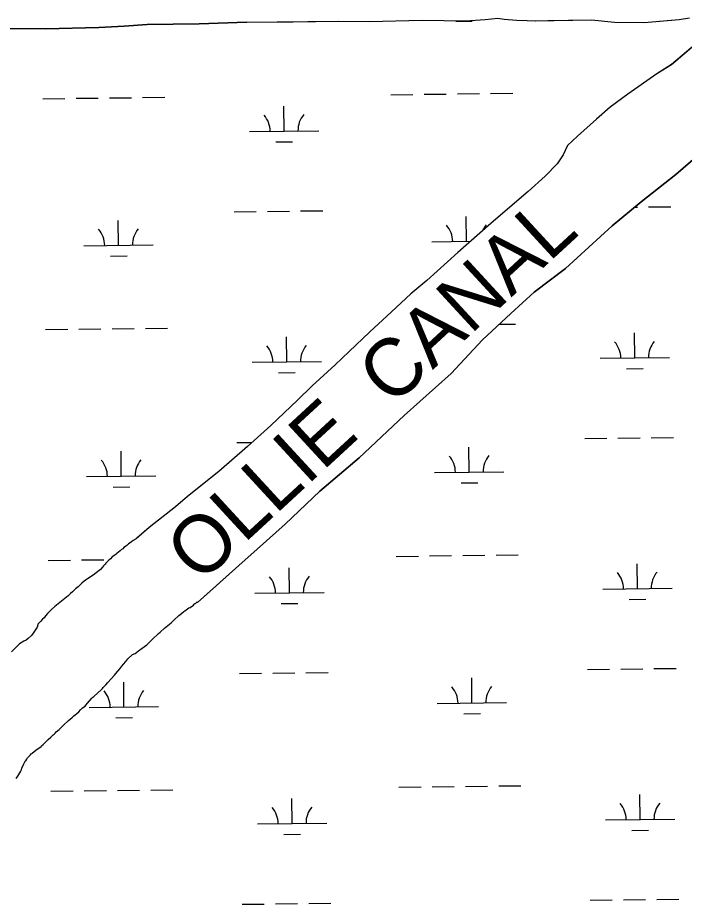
# Model space of a CAD drawing. Extents: x 3684037 to 3722149, y 433263 to 459021.
# Drawn here: x 3691129 to 3692090, y 447359 to 448637 of the extents above; entities that cross this region are included whole.
import ezdxf

# ---------------------------------------------------------------- set-up
doc = ezdxf.new("R2010")
doc.units = 0
for name, color, linetype in [('V-RIVR-IDEN', 7, 'Continuous'), ('V-TOPO-SHOR', 7, 'Continuous'), ('V-WETL-SWMP', 7, 'Continuous')]:
    doc.layers.add(name, color=color, linetype=linetype)

msp = doc.modelspace()

# ---------------------------------------------------------------- linework, layer by layer
at = {"layer": 'V-TOPO-SHOR'}
for p, q in [((3691295.6, 447882.9), (3691293.2, 447881)), ((3691299.6, 447885.6), (3691295.6, 447882.9)), ((3691300.8, 447886.7), (3691299.6, 447885.6)), ((3691278.5, 447870), (3691276.6, 447868.1)), ((3691280.4, 447871), (3691278.5, 447870)), ((3691282.2, 447872.9), (3691280.4, 447871)), ((3691286, 447875.4), (3691282.2, 447872.9)), ((3691286.8, 447876.4), (3691286, 447875.4)), ((3691288.1, 447877.5), (3691286.8, 447876.4)), ((3691288.9, 447878.3), (3691288.1, 447877.5)), ((3691291.3, 447880), (3691288.9, 447878.3)), ((3691293.2, 447881), (3691291.3, 447880)), ((3691262.5, 447856.7), (3691260.4, 447854.9)), ((3691265.2, 447859.4), (3691262.5, 447856.7)), ((3691268.9, 447862.1), (3691265.2, 447859.4)), ((3691270.8, 447863.2), (3691268.9, 447862.1)), ((3691272.1, 447864.6), (3691270.8, 447863.2)), ((3691276.6, 447868.1), (3691272.1, 447864.6)), ((3691251.1, 447844.6), (3691248.2, 447841.1)), ((3691252.4, 447846.5), (3691251.1, 447844.6)), ((3691255.1, 447848.9), (3691252.4, 447846.5)), ((3691256.1, 447850.3), (3691255.1, 447848.9)), ((3691260.4, 447854.9), (3691256.1, 447850.3)), ((3691237.5, 447833.3), (3691229.5, 447827.9)), ((3691242, 447836.5), (3691237.5, 447833.3)), ((3691248.2, 447841.1), (3691242, 447836.5)), ((3691218.6, 447818.7), (3691215.9, 447816.3)), ((3691221.2, 447821.4), (3691218.6, 447818.7)), ((3691224.7, 447824.4), (3691221.2, 447821.4)), ((3691228.2, 447827.1), (3691224.7, 447824.4)), ((3691229.5, 447827.9), (3691228.2, 447827.1)), ((3691203.9, 447806), (3691201.5, 447803.6)), ((3691205, 447806.6), (3691203.9, 447806)), ((3691207.7, 447809.3), (3691205, 447806.6)), ((3691209.8, 447810.9), (3691207.7, 447809.3)), ((3691212.2, 447813.3), (3691209.8, 447810.9)), ((3691215.9, 447816.3), (3691212.2, 447813.3)), ((3691388.3, 447793.9), (3691401.1, 447805.4)), ((3691194.6, 447797.7), (3691187.2, 447791.7)), ((3691199.1, 447801.7), (3691194.6, 447797.7)), ((3691201.5, 447803.6), (3691199.1, 447801.7)), ((3691383.6, 447791.4), (3691384.4, 447792.2)), ((3691384.4, 447792.2), (3691385.4, 447792.5)), ((3691385.4, 447792.5), (3691387.6, 447794.6)), ((3691387.6, 447794.6), (3691388.3, 447793.9)), ((3691174.4, 447780.1), (3691172, 447778)), ((3691177.8, 447783.6), (3691174.4, 447780.1)), ((3691182.6, 447788), (3691177.8, 447783.6)), ((3691187.2, 447791.7), (3691182.6, 447788)), ((3691365.7, 447778.5), (3691368.6, 447780.9)), ((3691368.6, 447780.9), (3691370, 447781.7)), ((3691370, 447781.7), (3691375.6, 447786.3)), ((3691375.6, 447786.3), (3691377.7, 447786.8)), ((3691377.7, 447786.8), (3691382.5, 447790.1)), ((3691382.5, 447790.1), (3691383.6, 447791.4)), ((3691164.5, 447769.6), (3691161.9, 447766.4)), ((3691166.9, 447771.8), (3691164.5, 447769.6)), ((3691168.8, 447774.5), (3691166.9, 447771.8)), ((3691172, 447778), (3691168.8, 447774.5)), ((3691350, 447764.4), (3691354, 447768.2)), ((3691354, 447768.2), (3691361.5, 447775)), ((3691361.5, 447775), (3691364.9, 447777.7)), ((3691364.9, 447777.7), (3691365.7, 447778.5)), ((3691156.8, 447758.3), (3691151.3, 447749.5)), ((3691157.9, 447761.6), (3691156.8, 447758.3)), ((3691159.8, 447764.5), (3691157.9, 447762.6)), ((3691157.9, 447762.6), (3691157.9, 447761.6)), ((3691161.9, 447766.4), (3691159.8, 447764.5)), ((3691334.6, 447751), (3691340.4, 447756.9)), ((3691340.4, 447756.9), (3691343.1, 447758.8)), ((3691343.1, 447758.8), (3691350, 447764.4)), ((3691143.8, 447741.9), (3691140.9, 447739.5)), ((3691148.6, 447746.2), (3691143.8, 447741.9)), ((3691151.3, 447749.5), (3691148.6, 447746.2)), ((3691322.9, 447740.4), (3691332.2, 447749.1)), ((3691332.2, 447749.1), (3691334.6, 447751)), ((3691131.6, 447734.1), (3691120.1, 447722.5)), ((3691137.7, 447737.9), (3691131.6, 447734.1)), ((3691140.9, 447739.5), (3691137.7, 447737.9)), ((3691308.2, 447727.8), (3691311.9, 447730.2)), ((3691311.9, 447730.2), (3691314.9, 447732.9)), ((3691314.9, 447732.9), (3691317, 447734.5)), ((3691317, 447734.5), (3691322.9, 447740.4)), ((3691287.7, 447712.6), (3691294.3, 447718.6)), ((3691294.3, 447718.6), (3691298.1, 447720.5)), ((3691298.1, 447720.5), (3691300.5, 447722.4)), ((3691300.5, 447722.4), (3691303.1, 447724.3)), ((3691303.1, 447724.3), (3691308.2, 447727.8)), ((3691278.9, 447702.1), (3691281.6, 447704.8)), ((3691281.6, 447704.8), (3691284.8, 447708.6)), ((3691284.8, 447708.6), (3691287.7, 447712.6)), ((3691268.6, 447689.2), (3691270.4, 447691.6)), ((3691270.4, 447691.6), (3691276.3, 447698.4)), ((3691276.3, 447698.4), (3691278.9, 447702.1)), ((3691255.8, 447675.2), (3691259, 447678.5)), ((3691259, 447678.5), (3691268.6, 447689.2)), ((3691238.8, 447658.2), (3691249.9, 447668.5)), ((3691249.9, 447668.5), (3691251, 447669.8)), ((3691251, 447669.8), (3691252.3, 447671.2)), ((3691252.3, 447671.2), (3691255.8, 447675.2)), ((3691229.5, 447648.8), (3691235.6, 447655.8)), ((3691235.6, 447655.8), (3691237.4, 447657.4)), ((3691237.4, 447657.4), (3691238.8, 447658.2)), ((3691217.2, 447636.4), (3691219.6, 447639.1)), ((3691219.6, 447639.1), (3691222.5, 447641.8)), ((3691222.5, 447641.8), (3691226, 447644.5)), ((3691226, 447644.5), (3691227.1, 447645.6)), ((3691227.1, 447645.6), (3691229.5, 447648.8)), ((3691202, 447623.5), (3691207.6, 447628.1)), ((3691207.6, 447628.1), (3691209.5, 447630.2)), ((3691209.5, 447630.2), (3691214, 447634)), ((3691214, 447634), (3691217.2, 447636.4)), ((3691188.5, 447610.8), (3691191.4, 447613.8)), ((3691191.4, 447613.8), (3691194.8, 447617)), ((3691194.8, 447617), (3691202, 447623.5)), ((3691176.8, 447599.7), (3691179.9, 447603)), ((3691179.9, 447603), (3691181.3, 447603.8)), ((3691181.3, 447603.8), (3691182.9, 447605.4)), ((3691182.9, 447605.4), (3691184.5, 447607.3)), ((3691184.5, 447607.3), (3691188.5, 447610.8)), ((3691163.4, 447587.3), (3691165.6, 447589)), ((3691165.6, 447589), (3691173, 447596.5)), ((3691173, 447596.5), (3691176.8, 447599.7)), ((3691146.7, 447573.9), (3691148.5, 447575.5)), ((3691148.5, 447575.5), (3691149.9, 447576.8)), ((3691149.9, 447576.8), (3691155.2, 447580.9)), ((3691155.2, 447580.9), (3691162.6, 447586.3)), ((3691162.6, 447586.3), (3691163.4, 447587.3)), ((3691137.9, 447561.2), (3691139.5, 447565)), ((3691139.5, 447565), (3691140.6, 447565.8)), ((3691140.6, 447565.8), (3691141.9, 447567.9)), ((3691141.9, 447567.9), (3691143.2, 447569.8)), ((3691143.2, 447569.8), (3691146.7, 447573.9)), ((3691132.1, 447548.3), (3691133.4, 447550.7)), ((3691133.4, 447550.7), (3691134.2, 447552.6)), ((3691134.2, 447552.6), (3691135, 447555)), ((3691135, 447555), (3691137.9, 447561.2)), ((3691126.5, 447540), (3691128.9, 447543.5)), ((3691128.9, 447543.5), (3691132.1, 447548.3))]:
    msp.add_line(p, q, dxfattribs=at)
for points in [[(3691459.6, 448629.9), (3691526.2, 448630.8), (3691591.1, 448631.8), (3691635.8, 448631.3), (3691712.3, 448632.9), (3691774.9, 448632.1), (3691802.9, 448634), (3691821.4, 448636), (3691830.7, 448634.4), (3691848.1, 448632.9), (3691863.8, 448632.6), (3691876, 448632.2), (3691893.3, 448632.4), (3691923.5, 448632.9), (3691956.5, 448633.3), (3691989.6, 448630.3), (3692032.5, 448629.8), (3692065.5, 448632.6), (3692082.8, 448634), (3692097.9, 448636.5)], [(3691459.6, 448629.9), (3691390.8, 448627.5), (3691315.4, 448627), (3691282.5, 448624.5), (3691246, 448622.6), (3691169.7, 448620.5), (3691073.5, 448621.2), (3690982.4, 448619.3), (3690958, 448615.2), (3690926.8, 448611.7), (3690903.4, 448611.6), (3690888.6, 448613.8), (3690862.6, 448617.9), (3690821.1, 448620.3), (3690713.1, 448620.2), (3690640.7, 448617.2), (3690601.9, 448616.2), (3690591.3, 448614.9), (3690584.1, 448611.9), (3690580.2, 448608.2), (3690577.9, 448601.6), (3690577.3, 448590.7), (3690577.5, 448566.4)], [(3692130.6, 448618.5), (3692071.7, 448568.8)], [(3692071.7, 448568.8), (3692050.9, 448555.6), (3692008.7, 448526.6), (3691983.5, 448507.8), (3691963.6, 448490.4), (3691936.1, 448465.7), (3691922.1, 448452.5), (3691915.8, 448438.8), (3691907.1, 448426.2), (3691889.6, 448408.2), (3691865, 448385.9), (3691842.2, 448366.6), (3691811.2, 448340.1), (3691763.8, 448298), (3691718.8, 448257.7), (3691696, 448238.4), (3691667.9, 448212.5), (3691636.4, 448183.6), (3691607.2, 448155.4), (3691586.7, 448136.1), (3691553.4, 448106), (3691532.4, 448085.6), (3691493.8, 448048.9), (3691460.5, 448018.8), (3691419, 447982.7), (3691373.9, 447946.5), (3691356.3, 447931.5), (3691318.3, 447901.9), (3691300.8, 447886.7)], [(3692130.7, 448462), (3692125.5, 448454.9), (3692110, 448437.8), (3692078.3, 448410.5), (3692028, 448371.2), (3691986.5, 448336.7), (3691919.1, 448275), (3691874, 448241.1), (3691840, 448210.3), (3691799.1, 448172.3), (3691754.3, 448123.8), (3691686.3, 448063.3), (3691621.2, 448002.2), (3691564.6, 447954.1), (3691514.5, 447906.6), (3691474.2, 447870.4), (3691447.7, 447847.3), (3691401.1, 447805.4)]]:
    msp.add_lwpolyline(points, dxfattribs=at)
at = {"layer": 'V-WETL-SWMP'}
for p, q in [((3691760.6, 448631.4), (3691784.6, 448631.7)), ((3691213.1, 448520.4), (3691245.1, 448520.7)), ((3691261.1, 448520.9), (3691293.1, 448521.3)), ((3691309.1, 448521.5), (3691341.1, 448521.9)), ((3691667, 448525.6), (3691699, 448526)), ((3691715, 448526.2), (3691747, 448526.6)), ((3691763, 448526.8), (3691795, 448527.1)), ((3691811, 448527.3), (3691843, 448527.7)), ((3691165.1, 448519.8), (3691197.1, 448520.2)), ((3691513, 448473.1), (3691512.6, 448509.1)), ((3691463, 448472.5), (3691563, 448473.7)), ((3691501.2, 448457.5), (3691525.2, 448457.8)), ((3691441, 448356.8), (3691473, 448357.2)), ((3691489, 448357.4), (3691521, 448357.8)), ((3691537, 448358), (3691569, 448358.3)), ((3692018.8, 448363.6), (3692022.8, 448363.6)), ((3692038.8, 448363.8), (3692070.8, 448364.2)), ((3691274.5, 448308.5), (3691274, 448344.5)), ((3691776.3, 448314.3), (3691775.9, 448350.3)), ((3691224.5, 448307.9), (3691324.5, 448309)), ((3691726.3, 448313.7), (3691782.2, 448314.4)), ((3691262.6, 448292.9), (3691286.6, 448293.2)), ((3691764.5, 448298.7), (3691764.7, 448298.7)), ((3691265, 448188.3), (3691297, 448188.6)), ((3691313, 448188.8), (3691345, 448189.2)), ((3691823.3, 448194.8), (3691846.9, 448195)), ((3691169, 448187.2), (3691201, 448187.5)), ((3691217, 448187.7), (3691249, 448188.1)), ((3691516.9, 448140.5), (3691516.5, 448176.5)), ((3692018.8, 448146.3), (3692018.4, 448182.3)), ((3691466.9, 448139.9), (3691566.9, 448141)), ((3691968.8, 448145.7), (3692068.8, 448146.9)), ((3691505.1, 448124.9), (3691529.1, 448125.2)), ((3692007, 448130.7), (3692031, 448131)), ((3691444.8, 448024.2), (3691466.7, 448024.4)), ((3691946.7, 448030), (3691978.7, 448030.4)), ((3691994.7, 448030.6), (3692026.7, 448031)), ((3692042.7, 448031.1), (3692074.7, 448031.5)), ((3691278.3, 447975.8), (3691277.9, 448011.8)), ((3691780.2, 447981.7), (3691779.8, 448017.6)), ((3691228.3, 447975.2), (3691328.3, 447976.4)), ((3691730.2, 447981.1), (3691830.2, 447982.2)), ((3691266.5, 447960.2), (3691290.5, 447960.5)), ((3691768.4, 447966.1), (3691792.4, 447966.4)), ((3691674.8, 447860.3), (3691706.8, 447860.7)), ((3691722.8, 447860.9), (3691754.8, 447861.3)), ((3691770.8, 447861.5), (3691802.8, 447861.8)), ((3691818.8, 447862), (3691850.8, 447862.4)), ((3691172.9, 447854.5), (3691204.9, 447854.9)), ((3691220.9, 447855.1), (3691252.9, 447855.4)), ((3691520.8, 447807.8), (3691520.4, 447843.8)), ((3692022.6, 447813.6), (3692022.2, 447849.6)), ((3691470.8, 447807.2), (3691570.8, 447808.4)), ((3691972.7, 447813.1), (3692072.6, 447814.2)), ((3691509, 447792.2), (3691533, 447792.5)), ((3692010.8, 447798.1), (3692034.8, 447798.4)), ((3691448.7, 447691.5), (3691480.7, 447691.9)), ((3691496.7, 447692.1), (3691528.7, 447692.5)), ((3691544.7, 447692.6), (3691576.7, 447693)), ((3691950.6, 447697.4), (3691982.6, 447697.7)), ((3691998.6, 447697.9), (3692030.6, 447698.3)), ((3692046.6, 447698.5), (3692078.6, 447698.9)), ((3691282.2, 447643.2), (3691281.8, 447679.2)), ((3691784.1, 447649), (3691783.7, 447685)), ((3691232.2, 447642.6), (3691332.2, 447643.7)), ((3691734.1, 447648.4), (3691834.1, 447649.6)), ((3691270.4, 447627.6), (3691294.4, 447627.9)), ((3691772.3, 447633.4), (3691796.3, 447633.7)), ((3691320.8, 447523.5), (3691352.8, 447523.9)), ((3691678.6, 447527.7), (3691710.6, 447528.1)), ((3691726.6, 447528.3), (3691758.6, 447528.6)), ((3691774.6, 447528.8), (3691806.6, 447529.2)), ((3691822.6, 447529.4), (3691854.6, 447529.7)), ((3691176.8, 447521.9), (3691208.8, 447522.2)), ((3691224.8, 447522.4), (3691256.8, 447522.8)), ((3691272.8, 447523), (3691304.8, 447523.3)), ((3691524.6, 447475.2), (3691524.2, 447511.2)), ((3692026.5, 447481), (3692026.1, 447517)), ((3691474.6, 447474.6), (3691574.6, 447475.7)), ((3691976.5, 447480.4), (3692076.5, 447481.6)), ((3691512.8, 447459.6), (3691536.8, 447459.9)), ((3692014.7, 447465.4), (3692038.7, 447465.7)), ((3691452.6, 447358.9), (3691484.6, 447359.2)), ((3691500.6, 447359.4), (3691532.6, 447359.8)), ((3691548.6, 447360), (3691580.6, 447360.4)), ((3691954.5, 447364.7), (3691986.5, 447365.1)), ((3692002.5, 447365.3), (3692034.5, 447365.6)), ((3692050.5, 447365.8), (3692082.5, 447366.2))]:
    msp.add_line(p, q, dxfattribs=at)
for points in [[(3691073.5, 448621.2), (3691169.7, 448620.5), (3691246, 448622.6), (3691282.5, 448624.5), (3691315.4, 448627), (3691390.8, 448627.5), (3691459.6, 448629.9), (3691591.1, 448631.8), (3691635.8, 448631.3), (3691712.3, 448632.9), (3691774.9, 448632.1), (3691802.9, 448634), (3691821.4, 448636), (3691830.7, 448634.4), (3691848.1, 448632.9), (3691863.8, 448632.6), (3691875.9, 448632.2), (3691956.5, 448633.3), (3691989.6, 448630.3), (3692032.5, 448629.8), (3692082.8, 448634), (3692097.9, 448636.5)], [(3692130.6, 448618.5), (3692071.7, 448568.9), (3692050.9, 448555.6), (3692008.7, 448526.6), (3691983.5, 448507.8), (3691963.6, 448490.4), (3691936.1, 448465.7), (3691922.1, 448452.5), (3691915.8, 448438.8), (3691907.1, 448426.2), (3691889.6, 448408.2), (3691865, 448385.9), (3691842.2, 448366.6), (3691811.2, 448340.1), (3691763.8, 448298), (3691718.8, 448257.7), (3691696, 448238.4), (3691667.9, 448212.5), (3691636.4, 448183.6), (3691607.2, 448155.4), (3691586.7, 448136.1), (3691553.4, 448106), (3691532.4, 448085.6), (3691493.8, 448048.9), (3691460.5, 448018.8), (3691419, 447982.7), (3691373.9, 447946.5), (3691356.3, 447931.5), (3691318.3, 447901.9), (3691299.6, 447885.6), (3691295.6, 447882.9), (3691293.2, 447881), (3691291.3, 447880), (3691288.9, 447878.3), (3691288.1, 447877.5), (3691286.8, 447876.4), (3691286, 447875.4), (3691282.2, 447872.9), (3691280.4, 447871), (3691278.5, 447870), (3691276.6, 447868.1), (3691272.1, 447864.6), (3691270.8, 447863.2), (3691268.9, 447862.1), (3691265.2, 447859.4), (3691262.5, 447856.7), (3691260.4, 447854.9), (3691256.1, 447850.3), (3691255.1, 447848.9), (3691252.4, 447846.5), (3691251.1, 447844.6)], [(3691388.3, 447793.9), (3691447.7, 447847.3), (3691474.2, 447870.4), (3691514.5, 447906.6), (3691564.6, 447954.1), (3691621.2, 448002.2), (3691686.3, 448063.3), (3691754.3, 448123.8), (3691799.1, 448172.3), (3691840, 448210.3), (3691874, 448241.1), (3691919.1, 448275), (3691986.5, 448336.7), (3692028, 448371.2), (3692078.3, 448410.5), (3692110, 448437.8)], [(3691251.1, 447844.6), (3691248.2, 447841.1), (3691242, 447836.5), (3691237.5, 447833.3), (3691229.5, 447827.9), (3691228.2, 447827.1), (3691224.7, 447824.4), (3691221.2, 447821.4), (3691218.6, 447818.7), (3691215.9, 447816.3), (3691212.2, 447813.3), (3691209.8, 447810.9), (3691207.7, 447809.3), (3691205, 447806.6), (3691203.9, 447806), (3691201.5, 447803.6), (3691199.1, 447801.7), (3691194.6, 447797.7), (3691187.2, 447791.7), (3691182.6, 447788), (3691177.8, 447783.6), (3691174.4, 447780.1), (3691172, 447778), (3691168.8, 447774.5), (3691166.9, 447771.8), (3691164.5, 447769.6), (3691161.9, 447766.4), (3691159.8, 447764.5), (3691157.9, 447762.6), (3691157.9, 447761.6), (3691156.8, 447758.3), (3691151.3, 447749.5), (3691148.6, 447746.2), (3691143.8, 447741.9), (3691140.9, 447739.5), (3691137.7, 447737.9), (3691131.6, 447734.1), (3691120.1, 447722.5)], [(3691287.7, 447712.6), (3691294.3, 447718.6), (3691298.1, 447720.5), (3691300.5, 447722.4), (3691303.1, 447724.3), (3691308.2, 447727.8), (3691311.9, 447730.2), (3691314.9, 447732.9), (3691317, 447734.5), (3691322.9, 447740.4), (3691332.2, 447749.1), (3691334.6, 447751), (3691340.4, 447756.9), (3691343.1, 447758.8), (3691350, 447764.4), (3691354, 447768.2), (3691361.5, 447775), (3691364.9, 447777.7), (3691365.7, 447778.5), (3691368.6, 447780.9), (3691370, 447781.7), (3691375.6, 447786.3), (3691377.7, 447786.8), (3691382.5, 447790.1), (3691383.6, 447791.4), (3691384.4, 447792.2), (3691385.4, 447792.5), (3691387.6, 447794.6), (3691388.3, 447793.9)], [(3691128.9, 447543.5), (3691132.1, 447548.3), (3691133.4, 447550.7), (3691134.2, 447552.6), (3691135, 447555), (3691137.9, 447561.2), (3691139.5, 447565), (3691140.6, 447565.8), (3691141.9, 447567.9), (3691143.2, 447569.8), (3691146.7, 447573.9), (3691148.5, 447575.5), (3691149.9, 447576.8), (3691155.2, 447580.9), (3691162.6, 447586.3), (3691163.4, 447587.3), (3691165.6, 447589), (3691173, 447596.5), (3691176.8, 447599.7), (3691179.9, 447603), (3691181.3, 447603.8), (3691182.9, 447605.4), (3691184.5, 447607.3), (3691188.5, 447610.8), (3691191.4, 447613.8), (3691194.8, 447617), (3691202, 447623.5), (3691207.6, 447628.1), (3691209.5, 447630.2), (3691214, 447634), (3691217.2, 447636.4), (3691219.6, 447639.1), (3691222.5, 447641.8), (3691226, 447644.5), (3691227.1, 447645.6), (3691229.5, 447648.8), (3691235.6, 447655.8), (3691237.4, 447657.4), (3691238.8, 447658.2), (3691249.9, 447668.5), (3691251, 447669.8), (3691252.3, 447671.2), (3691255.8, 447675.2), (3691259, 447678.5), (3691268.6, 447689.2), (3691270.4, 447691.6), (3691276.3, 447698.4), (3691278.9, 447702.1), (3691281.6, 447704.8), (3691284.8, 447708.6), (3691287.7, 447712.6)]]:
    msp.add_lwpolyline(points, dxfattribs=at)
for centre, start, end in [((3691457.8, 448472.9), 359.8949, 41.4385), ((3691568.3, 448474.2), 139.8949, 181.4385), ((3691219.2, 448308.3), 359.8949, 41.4385), ((3691329.7, 448309.6), 139.8949, 181.4385), ((3691721.1, 448314.1), 359.8949, 41.4385), ((3691831.6, 448315.4), 139.8949, 156.4038), ((3691461.7, 448140.3), 359.8949, 41.4385), ((3691572.1, 448141.6), 139.8949, 181.4385), ((3691963.5, 448146.1), 359.8949, 41.4385), ((3692074, 448147.4), 139.8949, 181.4385), ((3691223.1, 447975.6), 359.8949, 41.4385), ((3691333.6, 447976.9), 139.8949, 181.4385), ((3691725, 447981.5), 359.8949, 41.4385), ((3691835.4, 447982.8), 139.8949, 181.4385), ((3691465.5, 447807.6), 359.8949, 41.4385), ((3691576, 447808.9), 139.8949, 181.4385), ((3691967.4, 447813.5), 359.8949, 41.4385), ((3692077.9, 447814.8), 139.8949, 181.4385), ((3691227, 447643), 359.8949, 41.4385), ((3691337.4, 447644.3), 139.8949, 181.4385), ((3691728.8, 447648.8), 359.8949, 41.4385), ((3691839.3, 447650.1), 139.8949, 181.4385), ((3691469.4, 447475), 359.8949, 41.4385), ((3691579.9, 447476.3), 139.8949, 181.4385), ((3691971.3, 447480.8), 359.8949, 41.4385), ((3692081.8, 447482.1), 139.8949, 181.4385)]:
    msp.add_arc(centre, 35.2, start, end, dxfattribs=at)

# ---------------------------------------------------------------- texts
at = {"layer": 'V-RIVR-IDEN'}
msp.add_text('OLLIE  CANAL', height=83, rotation=42.6626, dxfattribs=at).set_placement((3691391.6, 447819.3))

doc.saveas('drawing.dxf')
